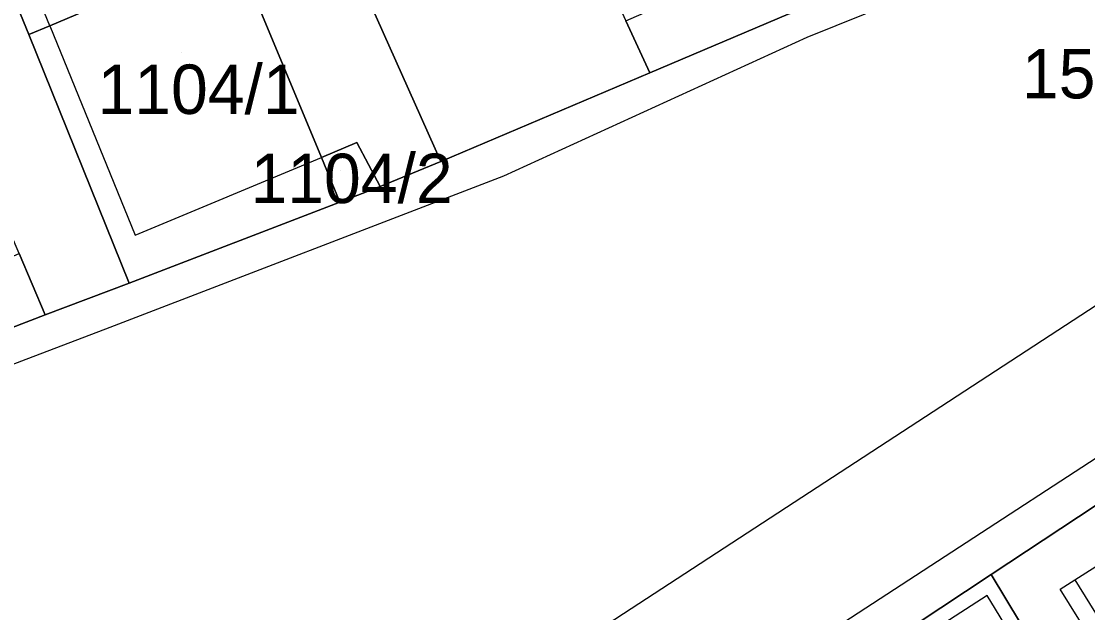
# Model space of a CAD drawing. Extents: x -263943 to -261149, y -1236934 to -1230686.
# Drawn here: x -262794.63 to -262751.46, y -1235454.34 to -1235430.4 of the extents above; entities that cross this region are included whole.
import ezdxf

# ---------------------------------------------------------------- set-up
doc = ezdxf.new("R2010")
doc.units = 0
for name, color, linetype in [('body_kn', 7, 'Continuous'), ('kladpar_druhypozemkov', 7, 'Continuous'), ('kladpar_hranice', 7, 'Continuous'), ('kladpar_parcelnecisla', 7, 'Continuous'), ('kladpar_plochy', 7, 'Continuous'), ('zappar_hrandruhpozemk', 7, 'Continuous')]:
    doc.layers.add(name, color=color, linetype=linetype)

msp = doc.modelspace()

# ---------------------------------------------------------------- linework, layer by layer
at = {"layer": 'body_kn'}
for p, q in [((-262793.48, -1235430.58), (-262793.48, -1235430.58)), ((-262793.48, -1235430.58), (-262793.48, -1235430.58)), ((-262794.33, -1235430.94), (-262794.33, -1235430.94)), ((-262762.82, -1235431.04), (-262762.82, -1235431.04)), ((-262769.18, -1235432.49), (-262769.18, -1235432.49)), ((-262781.04, -1235435.31), (-262781.04, -1235435.31)), ((-262782.48, -1235435.91), (-262782.48, -1235435.91)), ((-262777.65, -1235436.07), (-262777.65, -1235436.07)), ((-262775.1, -1235436.66), (-262775.1, -1235436.66)), ((-262780.1, -1235437.09), (-262780.1, -1235437.09)), ((-262780.1, -1235437.09), (-262780.1, -1235437.09)), ((-262781.73, -1235437.72), (-262781.73, -1235437.72)), ((-262781.73, -1235437.72), (-262781.73, -1235437.72)), ((-262790.02, -1235439.06), (-262790.02, -1235439.06)), ((-262790.27, -1235441), (-262790.27, -1235441)), ((-262793.66, -1235442.28), (-262793.66, -1235442.28)), ((-262791.03, -1235442.79), (-262791.03, -1235442.79)), ((-262755.37, -1235452.8), (-262755.37, -1235452.8)), ((-262751.98, -1235453.01), (-262751.98, -1235453.01)), ((-262751.98, -1235453.01), (-262751.98, -1235453.01)), ((-262752.57, -1235453.39), (-262752.57, -1235453.39)), ((-262755.53, -1235453.65), (-262755.53, -1235453.65))]:
    msp.add_line(p, q, dxfattribs=at)
at = {"layer": 'kladpar_druhypozemkov'}
for p, q in [((-262788.15, -1235431.66), (-262788.15, -1235431.66)), ((-262781.7, -1235436.43), (-262781.7, -1235436.43))]:
    msp.add_line(p, q, dxfattribs=at)
at = {"layer": 'kladpar_hranice'}
for points in [[(-262772.2, -1235413.1), (-262768.81, -1235419.8), (-262763.58, -1235430.11), (-262769.18, -1235432.49), (-262770.16, -1235430.38), (-262767.07, -1235429.02), (-262771.11, -1235420.7), (-262774.26, -1235414.2), (-262779.61, -1235403.2), (-262782.24, -1235404.3), (-262783.53, -1235401.07), (-262786.85, -1235392.77), (-262790.57, -1235383.47), (-262792.73, -1235378.07), (-262795.82, -1235370.35), (-262787.77, -1235367.71), (-262789.65, -1235361.95), (-262792.13, -1235353.65), (-262791.56, -1235352.16)], [(-262793.48, -1235430.58), (-262794.33, -1235430.94), (-262795.48, -1235428.08), (-262796.3, -1235426.05), (-262798.22, -1235421.28), (-262796.78, -1235420.6), (-262801.86, -1235408.06), (-262801.04, -1235407.72), (-262795.19, -1235405.3), (-262793.64, -1235409.03), (-262789.63, -1235418.7), (-262786.01, -1235427.41), (-262793.48, -1235430.58)], [(-262782.6, -1235424.98), (-262777.65, -1235436.07), (-262780.1, -1235437.09), (-262781.04, -1235435.31), (-262782.48, -1235435.91), (-262786.01, -1235427.41), (-262789.63, -1235418.7), (-262793.64, -1235409.03), (-262789.95, -1235407.5), (-262782.6, -1235424.98)], [(-262795.48, -1235428.08), (-262794.33, -1235430.94), (-262790.27, -1235441), (-262793.66, -1235442.28), (-262794.72, -1235439.8), (-262798.62, -1235430.68), (-262803.02, -1235420.38)], [(-262782.6, -1235424.98), (-262781.84, -1235424.55), (-262774.47, -1235421.06), (-262774.03, -1235422), (-262770.16, -1235430.38), (-262769.18, -1235432.49), (-262777.65, -1235436.07), (-262782.6, -1235424.98)], [(-262853.83, -1235461.12), (-262843.57, -1235458.14), (-262833.4, -1235455.4), (-262819.25, -1235451.48), (-262814.08, -1235449.78), (-262813.49, -1235449.52), (-262806.2, -1235447.05), (-262803.15, -1235445.94), (-262793.66, -1235442.28), (-262790.27, -1235441), (-262781.73, -1235437.72), (-262780.1, -1235437.09), (-262777.65, -1235436.07), (-262769.18, -1235432.49), (-262763.58, -1235430.11), (-262762.65, -1235429.77), (-262756.89, -1235427.13), (-262753.76, -1235425.77), (-262745.71, -1235422.2)], [(-262806, -1235428.58), (-262804.04, -1235433.07), (-262800.11, -1235442.29), (-262795.17, -1235440), (-262794.72, -1235439.8), (-262793.66, -1235442.28), (-262803.15, -1235445.94), (-262808.02, -1235435.19), (-262812.24, -1235424.76)], [(-262781.73, -1235437.72), (-262790.27, -1235441), (-262794.33, -1235430.94), (-262793.48, -1235430.58), (-262786.01, -1235427.41), (-262782.48, -1235435.91), (-262781.73, -1235437.72)], [(-262780.1, -1235437.09), (-262781.73, -1235437.72), (-262782.48, -1235435.91), (-262781.04, -1235435.31), (-262780.1, -1235437.09)], [(-262745.47, -1235446.26), (-262755.37, -1235452.8), (-262762.56, -1235457.56), (-262766.45, -1235460.19), (-262766.89, -1235460.48), (-262774.6, -1235465.48), (-262775.09, -1235465.8), (-262778.05, -1235467.58), (-262784.31, -1235471.58), (-262788.54, -1235474.21), (-262795.4, -1235478.46), (-262799.21, -1235480.76), (-262805.98, -1235485.09), (-262809.2, -1235487.22), (-262814.95, -1235490.62), (-262822.49, -1235494.36), (-262825.17, -1235495.71), (-262831.03, -1235498.65), (-262837.57, -1235501.93)], [(-262721.82, -1235484.58), (-262717.74, -1235491.26), (-262728.27, -1235497.45), (-262731.82, -1235491.46), (-262747.86, -1235465.24), (-262754.18, -1235454.77), (-262755.37, -1235452.8), (-262745.47, -1235446.26), (-262744.64, -1235447.67), (-262744.35, -1235448.17), (-262740.75, -1235454.32), (-262737.45, -1235459.96), (-262727.13, -1235475.87), (-262723.45, -1235481.91), (-262721.82, -1235484.58)], [(-262748.38, -1235465.56), (-262753.21, -1235468.5), (-262747.39, -1235478.45), (-262753.4, -1235482.02), (-262756.22, -1235477.3), (-262757.77, -1235474.71), (-262765.49, -1235461.8), (-262766.45, -1235460.19), (-262762.56, -1235457.56), (-262755.37, -1235452.8), (-262754.18, -1235454.77), (-262747.86, -1235465.24), (-262748.38, -1235465.56)]]:
    msp.add_lwpolyline(points, dxfattribs=at)
at = {"layer": 'kladpar_plochy'}
for p, q in [((-262769.18, -1235432.49), (-262763.58, -1235430.11)), ((-262777.65, -1235436.07), (-262769.18, -1235432.49)), ((-262780.1, -1235437.09), (-262777.65, -1235436.07)), ((-262781.73, -1235437.72), (-262780.1, -1235437.09)), ((-262790.27, -1235441), (-262781.73, -1235437.72)), ((-262793.66, -1235442.28), (-262790.27, -1235441)), ((-262803.15, -1235445.94), (-262793.66, -1235442.28)), ((-262745.47, -1235446.26), (-262755.37, -1235452.8)), ((-262755.37, -1235452.8), (-262762.56, -1235457.56))]:
    msp.add_line(p, q, dxfattribs=at)
for points in [[(-262793.48, -1235430.58), (-262794.33, -1235430.94), (-262795.48, -1235428.08), (-262796.3, -1235426.05), (-262798.22, -1235421.28), (-262796.78, -1235420.6), (-262801.86, -1235408.06), (-262801.04, -1235407.72), (-262795.19, -1235405.3), (-262793.64, -1235409.03), (-262789.63, -1235418.7), (-262786.01, -1235427.41)], [(-262782.6, -1235424.98), (-262777.65, -1235436.07), (-262780.1, -1235437.09), (-262781.04, -1235435.31), (-262782.48, -1235435.91), (-262786.01, -1235427.41), (-262789.63, -1235418.7), (-262793.64, -1235409.03), (-262789.95, -1235407.5)], [(-262782.6, -1235424.98), (-262781.84, -1235424.55), (-262774.47, -1235421.06), (-262774.03, -1235422), (-262770.16, -1235430.38), (-262769.18, -1235432.49), (-262777.65, -1235436.07)], [(-262781.73, -1235437.72), (-262790.27, -1235441), (-262794.33, -1235430.94), (-262793.48, -1235430.58), (-262786.01, -1235427.41), (-262782.48, -1235435.91)], [(-262780.1, -1235437.09), (-262781.73, -1235437.72), (-262782.48, -1235435.91), (-262781.04, -1235435.31)], [(-262721.82, -1235484.58), (-262717.74, -1235491.26), (-262728.27, -1235497.45), (-262731.82, -1235491.46), (-262747.86, -1235465.24), (-262754.18, -1235454.77), (-262755.37, -1235452.8), (-262745.47, -1235446.26), (-262744.64, -1235447.67), (-262744.35, -1235448.17), (-262740.75, -1235454.32), (-262737.45, -1235459.96), (-262727.13, -1235475.87), (-262723.45, -1235481.91)], [(-262748.38, -1235465.56), (-262753.21, -1235468.5), (-262747.39, -1235478.45), (-262753.4, -1235482.02), (-262756.22, -1235477.3), (-262757.77, -1235474.71), (-262765.49, -1235461.8), (-262766.45, -1235460.19), (-262762.56, -1235457.56), (-262755.37, -1235452.8), (-262754.18, -1235454.77), (-262747.86, -1235465.24)]]:
    msp.add_lwpolyline(points, close=True, dxfattribs=at)
for points in [[(-262795.48, -1235428.08), (-262794.33, -1235430.94), (-262790.27, -1235441), (-262793.66, -1235442.28), (-262794.72, -1235439.8), (-262798.62, -1235430.68), (-262803.02, -1235420.38)], [(-262806, -1235428.58), (-262804.04, -1235433.07), (-262800.11, -1235442.29), (-262795.17, -1235440), (-262794.72, -1235439.8), (-262793.66, -1235442.28), (-262803.15, -1235445.94), (-262808.02, -1235435.19), (-262812.24, -1235424.76)], [(-262763.58, -1235430.11), (-262769.18, -1235432.49), (-262770.16, -1235430.38)]]:
    msp.add_lwpolyline(points, dxfattribs=at)
at = {"layer": 'zappar_hrandruhpozemk'}
for p, q in [((-262793.48, -1235430.58), (-262790.02, -1235439.06)), ((-262790.02, -1235439.06), (-262782.48, -1235435.91)), ((-262751.98, -1235453.01), (-262729.5, -1235489.14)), ((-262730.13, -1235489.51), (-262752.57, -1235453.39)), ((-262755.53, -1235453.65), (-262761.88, -1235457.73)), ((-262754.67, -1235455.07), (-262755.53, -1235453.65))]:
    msp.add_line(p, q, dxfattribs=at)
for points in [[(-262686.74, -1235403.46), (-262715.86, -1235420.37), (-262741.68, -1235435.75), (-262772.15, -1235455.63), (-262791.2, -1235467.95), (-262809.56, -1235480.1)], [(-262685.11, -1235407.86), (-262717.88, -1235426.64), (-262739.97, -1235440.83), (-262767.48, -1235458.75), (-262796.08, -1235477.45), (-262799.98, -1235480), (-262806.92, -1235484.25), (-262811.15, -1235486.8)], [(-262793.48, -1235430.58), (-262794.64, -1235427.74), (-262795.45, -1235425.75)], [(-262851.2, -1235462.22), (-262832.47, -1235456.42), (-262813.4, -1235450.54), (-262805.35, -1235448.23), (-262791.03, -1235442.79), (-262775.1, -1235436.66), (-262762.82, -1235431.04), (-262751.21, -1235426.36)], [(-262752.57, -1235453.39), (-262751.98, -1235453.01), (-262744.35, -1235448.17)]]:
    msp.add_lwpolyline(points, dxfattribs=at)

# ---------------------------------------------------------------- texts
at = {"layer": 'kladpar_parcelnecisla'}
for s, p in [('1576/1', (-262754.119, -1235433.52)), ('1104/1', (-262791.543, -1235434.15)), ('1104/2', (-262785.349, -1235437.76))]:
    msp.add_text(s, height=2, dxfattribs=at).set_placement(p)

doc.saveas('drawing.dxf')
